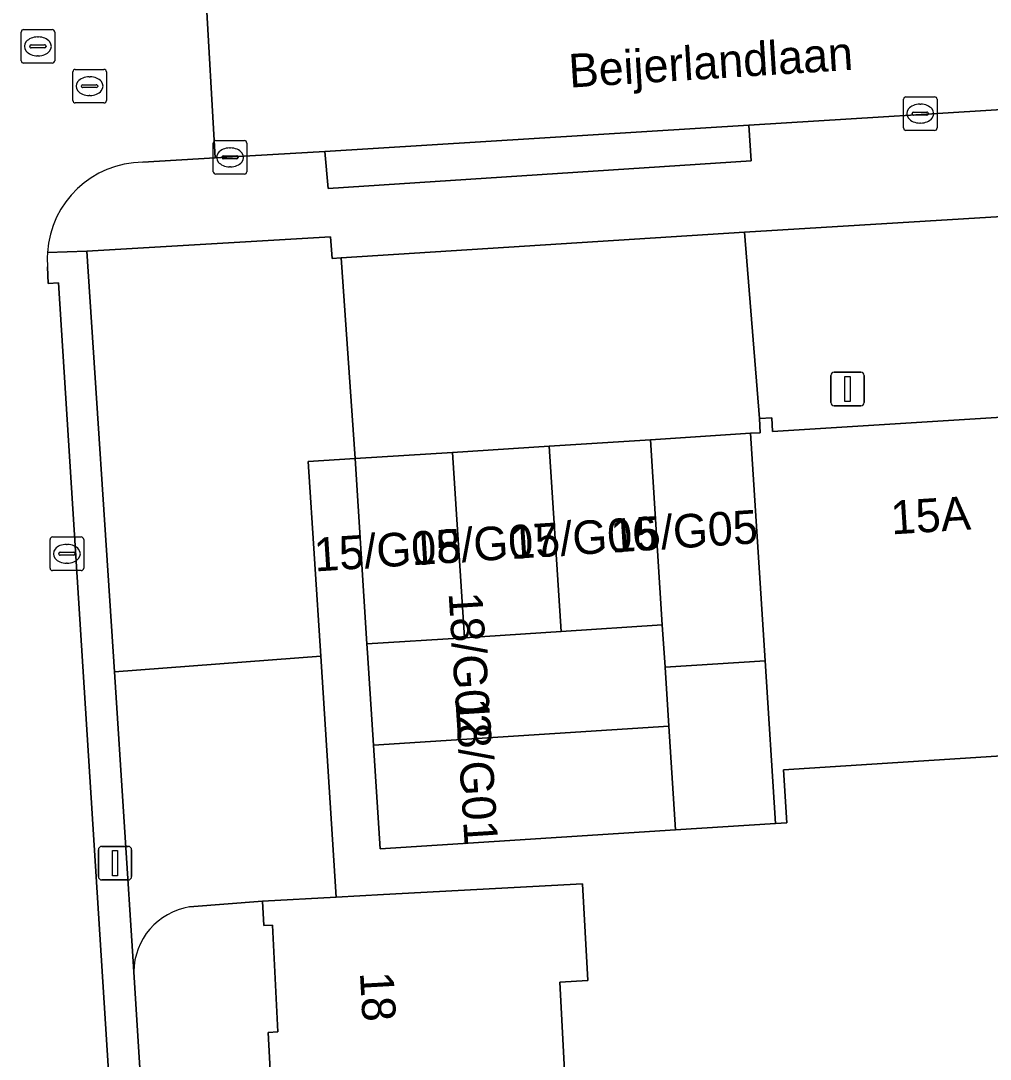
# Model space of a CAD drawing. Extents: x 159680 to 160786, y 387323 to 388340.
# Drawn here: x 160560.4 to 160589.27, y 387929.85 to 387960.78 of the extents above; entities that cross this region are included whole.
import ezdxf

# ---------------------------------------------------------------- set-up
doc = ezdxf.new("R2010")
doc.units = 0
for name, color, linetype in [('IMGEO_Erf', 7, 'Continuous'), ('IMGEO_Kolk', 7, 'Continuous'), ('IMGEO_Lichtmast', 7, 'Continuous'), ('IMGEO_Openbare_ruimte_label', 7, 'Continuous'), ('IMGEO_Pand', 7, 'Continuous'), ('IMGEO_Pand_nummerreeks', 7, 'Continuous'), ('IMGEO_Parkeervlak_open', 7, 'Continuous'), ('IMGEO_Rijbaan_lokaal_open', 7, 'Continuous'), ('IMGEO_Rioolput', 7, 'Continuous'), ('IMGEO_Voetpad_open', 7, 'Continuous')]:
    doc.layers.add(name, color=color, linetype=linetype)

msp = doc.modelspace()

# ---------------------------------------------------------------- linework, layer by layer
at = {"layer": 'IMGEO_Erf'}
for points in [[(160592.859, 387939.094), (160583.105, 387938.47), (160583.206, 387936.894), (160582.874, 387936.873), (160579.894, 387936.682), (160571.098, 387936.119), (160570.9, 387939.21), (160570.724, 387941.958), (160570.707, 387942.222), (160570.354, 387947.741), (160568.96, 387947.651), (160569.332, 387941.853), (160569.791, 387934.684), (160571.203, 387934.76), (160576.197, 387935.03), (160577.128, 387935.08), (160577.285, 387932.193), (160576.446, 387932.148), (160576.62, 387928.944)], [(160569.08, 387914.026), (160568.772, 387914.009), (160568.642, 387916.418), (160568.517, 387918.734), (160568.787, 387918.732), (160568.559, 387922.433), (160568.337, 387926.044), (160568.016, 387926.026), (160567.887, 387928.412), (160567.765, 387930.651), (160568.049, 387930.667), (160567.889, 387933.841), (160567.637, 387933.833), (160567.597, 387934.565), (160565.424, 387934.39)], [(160563.763, 387932.459), (160564.108, 387926.889), (160567.005, 387880.044), (160570.897, 387880.285), (160570.638, 387883.966), (160570.962, 387883.989), (160570.789, 387886.447), (160570.74, 387887.15), (160570.402, 387887.126), (160570.03, 387892.421), (160569.866, 387894.75), (160570.319, 387894.782), (160570.082, 387898.445), (160569.855, 387901.961), (160569.424, 387901.938), (160569.29, 387904.417), (160569.163, 387906.77), (160569.471, 387906.787), (160569.274, 387910.436), (160569.08, 387914.026)]]:
    msp.add_lwpolyline(points, dxfattribs=at)
msp.add_arc((160565.741, 387932.437), 1.978, 99.2217, 179.3757, dxfattribs=at)
at = {"layer": 'IMGEO_Kolk'}
for p, q in [((160586.757, 387958.516), (160587.609, 387958.516)), ((160586.682, 387957.59), (160586.682, 387958.442)), ((160587.17, 387958.296), (160587.195, 387958.296)), ((160587.683, 387958.442), (160587.683, 387957.59)), ((160586.941, 387958.01), (160586.941, 387958.022)), ((160587.379, 387957.973), (160586.981, 387957.973)), ((160586.984, 387958.059), (160587.382, 387958.059)), ((160587.425, 387958.022), (160587.425, 387958.01)), ((160587.193, 387957.736), (160587.168, 387957.736)), ((160587.609, 387957.516), (160586.757, 387957.516)), ((160566.129, 387956.287), (160566.129, 387957.139)), ((160566.204, 387957.213), (160567.056, 387957.213)), ((160566.617, 387956.993), (160566.642, 387956.993)), ((160567.13, 387957.139), (160567.13, 387956.287)), ((160566.388, 387956.707), (160566.388, 387956.719)), ((160566.826, 387956.67), (160566.428, 387956.67)), ((160566.431, 387956.756), (160566.829, 387956.756)), ((160566.872, 387956.719), (160566.872, 387956.707)), ((160566.64, 387956.433), (160566.615, 387956.433)), ((160567.056, 387956.213), (160566.204, 387956.213)), ((160561.271, 387944.481), (160561.271, 387945.333)), ((160561.346, 387945.407), (160562.198, 387945.407)), ((160561.759, 387945.187), (160561.784, 387945.187)), ((160562.272, 387945.333), (160562.272, 387944.481)), ((160561.53, 387944.901), (160561.53, 387944.913)), ((160561.573, 387944.95), (160561.971, 387944.95)), ((160562.014, 387944.913), (160562.014, 387944.901)), ((160561.968, 387944.864), (160561.57, 387944.864)), ((160561.782, 387944.627), (160561.757, 387944.627)), ((160562.198, 387944.407), (160561.346, 387944.407))]:
    msp.add_line(p, q, dxfattribs=at)
for points in [[(160586.757, 387958.516), (160587.609, 387958.516)], [(160586.682, 387957.59), (160586.682, 387958.442)], [(160587.683, 387958.442), (160587.683, 387957.59)], [(160587.609, 387957.516), (160586.757, 387957.516)], [(160566.129, 387956.287), (160566.129, 387957.139)], [(160566.204, 387957.213), (160567.056, 387957.213)], [(160567.13, 387957.139), (160567.13, 387956.287)], [(160567.056, 387956.213), (160566.204, 387956.213)], [(160561.271, 387944.481), (160561.271, 387945.333)], [(160561.346, 387945.407), (160562.198, 387945.407)], [(160562.272, 387945.333), (160562.272, 387944.481)], [(160562.198, 387944.407), (160561.346, 387944.407)]]:
    msp.add_lwpolyline(points, dxfattribs=at)
for centre, radius, start, end in [((160586.759, 387958.44), 0.0765, 91.552, 178.448), ((160586.759, 387958.44), 0.0765, 91.552, 178.448), ((160587.607, 387958.44), 0.0765, 1.552, 88.448), ((160587.607, 387958.44), 0.0765, 1.552, 88.448), ((160586.981, 387958.019), 0.0403, 85.8775, 175.7526), ((160586.978, 387958.009), 0.0366, 178.938, 274.7102), ((160587.382, 387958.016), 0.043, 264.8664, 352.4533), ((160587.386, 387958.021), 0.0386, 1.7309, 96.639), ((160586.759, 387957.592), 0.0765, 181.552, 268.448), ((160586.759, 387957.592), 0.0765, 181.552, 268.448), ((160587.607, 387957.592), 0.0765, 271.552, 358.448), ((160587.607, 387957.592), 0.0765, 271.552, 358.448), ((160566.206, 387957.137), 0.0765, 91.552, 178.448), ((160566.206, 387957.137), 0.0765, 91.552, 178.448), ((160567.054, 387957.137), 0.0765, 1.552, 88.448), ((160567.054, 387957.137), 0.0765, 1.552, 88.448), ((160566.428, 387956.716), 0.0403, 85.8775, 175.7526), ((160566.425, 387956.706), 0.0366, 178.938, 274.7102), ((160566.829, 387956.713), 0.043, 264.8664, 352.4533), ((160566.833, 387956.718), 0.0386, 1.7309, 96.639), ((160566.206, 387956.289), 0.0765, 181.552, 268.448), ((160566.206, 387956.289), 0.0765, 181.552, 268.448), ((160567.054, 387956.289), 0.0765, 271.552, 358.448), ((160567.054, 387956.289), 0.0765, 271.552, 358.448), ((160561.348, 387945.331), 0.0765, 91.552, 178.448), ((160561.348, 387945.331), 0.0765, 91.552, 178.448), ((160562.196, 387945.331), 0.0765, 1.552, 88.448), ((160562.196, 387945.331), 0.0765, 1.552, 88.448), ((160561.57, 387944.91), 0.0403, 85.8775, 175.7526), ((160561.567, 387944.9), 0.0366, 178.938, 274.7102), ((160561.971, 387944.907), 0.043, 264.8664, 352.4533), ((160561.975, 387944.912), 0.0386, 1.7309, 96.639), ((160561.348, 387944.483), 0.0765, 181.552, 268.448), ((160561.348, 387944.483), 0.0765, 181.552, 268.448), ((160562.196, 387944.483), 0.0765, 271.552, 358.448), ((160562.196, 387944.483), 0.0765, 271.552, 358.448)]:
    msp.add_arc(centre, radius, start, end, dxfattribs=at)
for centre, major_axis, ratio, start_param, end_param in [((160587.169, 387958.016), (-0.387, 0.002), 0.722429, 4.712389, 7.853982), ((160587.194, 387958.016), (-0.39, 0.002), 0.717154, 1.570796, 4.712389), ((160566.616, 387956.713), (-0.387, 0.002), 0.722429, 4.712389, 7.853982), ((160566.641, 387956.713), (-0.39, 0.002), 0.717154, 1.570796, 4.712389), ((160561.758, 387944.907), (-0.387, 0.002), 0.722429, 4.712389, 7.853982), ((160561.783, 387944.907), (-0.39, 0.002), 0.717154, 1.570796, 4.712389)]:
    msp.add_ellipse(centre, major_axis=major_axis, ratio=ratio, start_param=start_param, end_param=end_param, dxfattribs=at)
at = {"layer": 'IMGEO_Lichtmast'}
for p, q in [((160584.52, 387949.416), (160584.52, 387950.216)), ((160584.52, 387950.216), (160584.52, 387949.416)), ((160584.62, 387950.316), (160585.41, 387950.316)), ((160585.41, 387950.316), (160584.62, 387950.316)), ((160585.51, 387950.216), (160585.51, 387949.416)), ((160585.51, 387949.416), (160585.51, 387950.216)), ((160585.41, 387949.316), (160584.62, 387949.316)), ((160584.62, 387949.316), (160585.41, 387949.316)), ((160562.709, 387935.292), (160562.709, 387936.092)), ((160562.709, 387936.092), (160562.709, 387935.292)), ((160562.809, 387936.192), (160563.599, 387936.192)), ((160563.599, 387936.192), (160562.809, 387936.192)), ((160563.699, 387936.092), (160563.699, 387935.292)), ((160563.699, 387935.292), (160563.699, 387936.092)), ((160563.599, 387935.192), (160562.809, 387935.192)), ((160562.809, 387935.192), (160563.599, 387935.192))]:
    msp.add_line(p, q, dxfattribs=at)
for points in [[(160584.94, 387950.191), (160585.09, 387950.191), (160585.09, 387949.441), (160584.94, 387949.441), (160584.94, 387950.191)], [(160563.129, 387936.067), (160563.279, 387936.067), (160563.279, 387935.317), (160563.129, 387935.317), (160563.129, 387936.067)]]:
    msp.add_lwpolyline(points, dxfattribs=at)
for centre, start, end in [((160584.62, 387950.216), 90, 180), ((160584.62, 387950.216), 90, 180), ((160585.41, 387950.216), 0, 90), ((160585.41, 387950.216), 360, 90), ((160584.62, 387949.416), 180, 270), ((160584.62, 387949.416), 180, 270), ((160585.41, 387949.416), 270, 0), ((160585.41, 387949.416), 270, 0), ((160562.809, 387936.092), 90, 180), ((160562.809, 387936.092), 90, 180), ((160563.599, 387936.092), 0, 90), ((160563.599, 387936.092), 360, 90), ((160562.809, 387935.292), 180, 270), ((160562.809, 387935.292), 180, 270), ((160563.599, 387935.292), 270, 0), ((160563.599, 387935.292), 270, 0)]:
    msp.add_arc(centre, 0.1, start, end, dxfattribs=at)
at = {"layer": 'IMGEO_Pand'}
for points in [[(160591.969, 387949.548), (160591.994, 387949.126), (160582.787, 387948.545), (160582.761, 387948.956), (160582.391, 387948.933), (160582.416, 387948.513), (160582.129, 387948.495), (160582.563, 387941.72), (160582.874, 387936.873), (160583.206, 387936.894), (160583.105, 387938.47), (160592.859, 387939.094), (160592.717, 387941.376), (160594.564, 387941.492), (160594.6, 387940.92), (160595.694, 387940.989), (160595.513, 387943.802), (160592.577, 387943.614), (160592.154, 387949.559)], [(160579.147, 387948.304), (160576.136, 387948.111), (160576.49, 387942.593), (160579.501, 387942.786)], [(160579.582, 387941.529), (160582.563, 387941.72), (160582.129, 387948.495), (160579.147, 387948.304), (160579.501, 387942.786)], [(160573.607, 387942.408), (160576.49, 387942.593), (160576.136, 387948.111), (160573.253, 387947.927)], [(160573.607, 387942.408), (160573.253, 387947.927), (160570.354, 387947.741), (160570.707, 387942.222)], [(160570.724, 387941.958), (160570.9, 387939.21), (160579.695, 387939.774), (160579.582, 387941.529), (160579.501, 387942.786), (160576.49, 387942.593), (160573.607, 387942.408), (160570.707, 387942.222)], [(160579.695, 387939.774), (160579.894, 387936.682), (160582.874, 387936.873), (160582.563, 387941.72), (160579.582, 387941.529)], [(160570.9, 387939.21), (160571.098, 387936.119), (160579.894, 387936.682), (160579.695, 387939.774)], [(160569.791, 387934.684), (160567.597, 387934.565), (160567.637, 387933.833), (160567.889, 387933.841), (160568.049, 387930.667), (160567.765, 387930.651), (160567.887, 387928.412), (160576.62, 387928.944), (160576.446, 387932.148), (160577.285, 387932.193), (160577.128, 387935.08), (160576.197, 387935.03), (160571.203, 387934.76)]]:
    msp.add_lwpolyline(points, close=True, dxfattribs=at)
at = {"layer": 'IMGEO_Parkeervlak_open'}
for points in [[(160592.154, 387949.559), (160592.272, 387949.566), (160591.893, 387955.093), (160581.953, 387954.485), (160582.391, 387948.933), (160582.761, 387948.956), (160582.787, 387948.545), (160591.994, 387949.126), (160591.969, 387949.548)], [(160568.96, 387947.651), (160570.354, 387947.741), (160569.934, 387953.723), (160569.67, 387953.706), (160569.619, 387954.343), (160562.368, 387953.924), (160563.185, 387941.39), (160569.332, 387941.853)]]:
    msp.add_lwpolyline(points, close=True, dxfattribs=at)
at = {"layer": 'IMGEO_Rijbaan_lokaal_open'}
msp.add_lwpolyline([(160607.4, 387964.393), (160565.901, 387961.751), (160566.189, 387956.698), (160569.451, 387956.884), (160582.077, 387957.677), (160591.06, 387958.231), (160604.668, 387959.113), (160607.737, 387959.298)], close=True, dxfattribs=at)
for points in [[(160564.03, 387956.569), (160566.189, 387956.698), (160565.901, 387961.751), (160551.068, 387960.72), (160551.393, 387955.719), (160553.111, 387955.771)], [(160556.468, 387953.474), (160557.443, 387939.332), (160558.021, 387930.043), (160556.034, 387926.398), (160563.177, 387926.832), (160561.523, 387952.973)], [(160561.523, 387952.973), (160561.216, 387952.955), (160561.197, 387953.453)]]:
    msp.add_lwpolyline(points, dxfattribs=at)
for centre, radius, start, end in [((160564.058, 387953.697), 2.872, 90.5615, 176.3501), ((160564.228, 387953.702), 3.041, 176.6445, 184.6973)]:
    msp.add_arc(centre, radius, start, end, dxfattribs=at)
at = {"layer": 'IMGEO_Rioolput'}
for p, q in [((160560.408, 387959.593), (160560.408, 387960.445)), ((160560.483, 387960.519), (160561.335, 387960.519)), ((160561.409, 387960.445), (160561.409, 387959.593)), ((160560.71, 387960.062), (160561.108, 387960.062)), ((160560.896, 387960.299), (160560.921, 387960.299)), ((160560.667, 387960.013), (160560.667, 387960.025)), ((160561.105, 387959.976), (160560.707, 387959.976)), ((160560.919, 387959.739), (160560.894, 387959.739)), ((160561.151, 387960.025), (160561.151, 387960.013)), ((160561.335, 387959.519), (160560.483, 387959.519)), ((160561.947, 387958.408), (160561.947, 387959.26)), ((160562.022, 387959.334), (160562.874, 387959.334)), ((160562.435, 387959.114), (160562.46, 387959.114)), ((160562.948, 387959.26), (160562.948, 387958.408)), ((160562.206, 387958.828), (160562.206, 387958.84)), ((160562.249, 387958.877), (160562.647, 387958.877)), ((160562.69, 387958.84), (160562.69, 387958.828)), ((160562.644, 387958.791), (160562.246, 387958.791)), ((160562.458, 387958.554), (160562.433, 387958.554)), ((160562.874, 387958.334), (160562.022, 387958.334))]:
    msp.add_line(p, q, dxfattribs=at)
for points in [[(160560.408, 387959.593), (160560.408, 387960.445)], [(160560.483, 387960.519), (160561.335, 387960.519)], [(160561.409, 387960.445), (160561.409, 387959.593)], [(160561.335, 387959.519), (160560.483, 387959.519)], [(160561.947, 387958.408), (160561.947, 387959.26)], [(160562.022, 387959.334), (160562.874, 387959.334)], [(160562.948, 387959.26), (160562.948, 387958.408)], [(160562.874, 387958.334), (160562.022, 387958.334)]]:
    msp.add_lwpolyline(points, dxfattribs=at)
for centre, radius, start, end in [((160560.485, 387960.443), 0.0765, 91.552, 178.448), ((160560.485, 387960.443), 0.0765, 91.552, 178.448), ((160561.333, 387960.443), 0.0765, 1.552, 88.448), ((160561.333, 387960.443), 0.0765, 1.552, 88.448), ((160560.707, 387960.022), 0.0403, 85.8775, 175.7526), ((160561.112, 387960.024), 0.0386, 1.7309, 96.639), ((160560.704, 387960.012), 0.0366, 178.938, 274.7102), ((160561.108, 387960.019), 0.043, 264.8664, 352.4533), ((160560.485, 387959.595), 0.0765, 181.552, 268.448), ((160560.485, 387959.595), 0.0765, 181.552, 268.448), ((160561.333, 387959.595), 0.0765, 271.552, 358.448), ((160561.333, 387959.595), 0.0765, 271.552, 358.448), ((160562.024, 387959.258), 0.0765, 91.552, 178.448), ((160562.024, 387959.258), 0.0765, 91.552, 178.448), ((160562.872, 387959.258), 0.0765, 1.552, 88.448), ((160562.872, 387959.258), 0.0765, 1.552, 88.448), ((160562.246, 387958.837), 0.0403, 85.8775, 175.7526), ((160562.243, 387958.827), 0.0366, 178.938, 274.7102), ((160562.647, 387958.834), 0.043, 264.8664, 352.4533), ((160562.651, 387958.839), 0.0386, 1.7309, 96.639), ((160562.024, 387958.41), 0.0765, 181.552, 268.448), ((160562.024, 387958.41), 0.0765, 181.552, 268.448), ((160562.872, 387958.41), 0.0765, 271.552, 358.448), ((160562.872, 387958.41), 0.0765, 271.552, 358.448)]:
    msp.add_arc(centre, radius, start, end, dxfattribs=at)
for centre, major_axis, ratio, start_param, end_param in [((160560.895, 387960.019), (-0.387, 0.002), 0.722429, 4.712389, 7.853982), ((160560.92, 387960.019), (-0.39, 0.002), 0.717154, 1.570796, 4.712389), ((160562.434, 387958.834), (-0.387, 0.002), 0.722429, 4.712389, 7.853982), ((160562.459, 387958.834), (-0.39, 0.002), 0.717154, 1.570796, 4.712389)]:
    msp.add_ellipse(centre, major_axis=major_axis, ratio=ratio, start_param=start_param, end_param=end_param, dxfattribs=at)
at = {"layer": 'IMGEO_Voetpad_open'}
for points in [[(160609.508, 387959.289), (160607.737, 387959.298), (160604.668, 387959.113), (160604.777, 387958.033), (160591.136, 387957.139), (160591.06, 387958.231), (160582.077, 387957.677), (160582.148, 387956.612), (160569.547, 387955.787), (160569.451, 387956.884), (160566.189, 387956.698), (160564.03, 387956.569)], [(160561.192, 387953.88), (160562.368, 387953.924), (160569.619, 387954.343), (160569.67, 387953.706), (160569.934, 387953.723), (160581.953, 387954.485), (160591.893, 387955.093), (160603.9, 387955.87), (160603.856, 387956.519), (160611.47, 387957.001), (160611.508, 387956.373), (160612.238, 387944.493), (160612.831, 387935.414), (160612.842, 387935.247), (160613.161, 387930.143), (160614.066, 387930.2), (160612.397, 387956.374)], [(160562.368, 387953.924), (160561.192, 387953.88)], [(160561.197, 387953.453), (160561.216, 387952.955), (160561.523, 387952.973), (160563.177, 387926.832), (160564.108, 387926.889), (160563.763, 387932.459), (160563.185, 387941.39), (160562.368, 387953.924)], [(160565.424, 387934.39), (160567.597, 387934.565), (160569.791, 387934.684), (160569.332, 387941.853), (160563.185, 387941.39), (160563.763, 387932.459)]]:
    msp.add_lwpolyline(points, dxfattribs=at)
for points in [[(160582.077, 387957.677), (160569.451, 387956.884), (160569.547, 387955.787), (160582.148, 387956.612)], [(160582.391, 387948.933), (160581.953, 387954.485), (160569.934, 387953.723), (160570.354, 387947.741), (160573.253, 387947.927), (160576.136, 387948.111), (160579.147, 387948.304), (160582.129, 387948.495), (160582.416, 387948.513)]]:
    msp.add_lwpolyline(points, close=True, dxfattribs=at)
for centre, radius, start, end in [((160564.058, 387953.697), 2.872, 90.5615, 176.3501), ((160564.228, 387953.702), 3.041, 176.6445, 184.6973), ((160565.741, 387932.437), 1.978, 99.2217, 179.3757)]:
    msp.add_arc(centre, radius, start, end, dxfattribs=at)

# ---------------------------------------------------------------- texts
at = {"layer": 'IMGEO_Openbare_ruimte_label'}
msp.add_text('Beijerlandlaan', height=1, rotation=3.6121, dxfattribs=at).set_placement((160576.744, 387958.789))
at = {"layer": 'IMGEO_Pand_nummerreeks'}
for s, rotation, p in [('15A', 3.6108, (160586.334, 387945.482)), ('15/G05', 3.6621, (160577.994, 387944.943)), ('15/G07', 3.6621, (160572.051, 387944.563)), ('15/G06', 3.6621, (160574.998, 387944.751)), ('15/G08', 3.6621, (160569.163, 387944.378)), ('18/G02', 273.6629, (160573.136, 387943.736)), ('18/G01', 273.6629, (160573.338, 387940.569)), ('18', 273.2102, (160570.495, 387932.435))]:
    msp.add_text(s, height=1, rotation=rotation, dxfattribs=at).set_placement(p)

doc.saveas('drawing.dxf')
